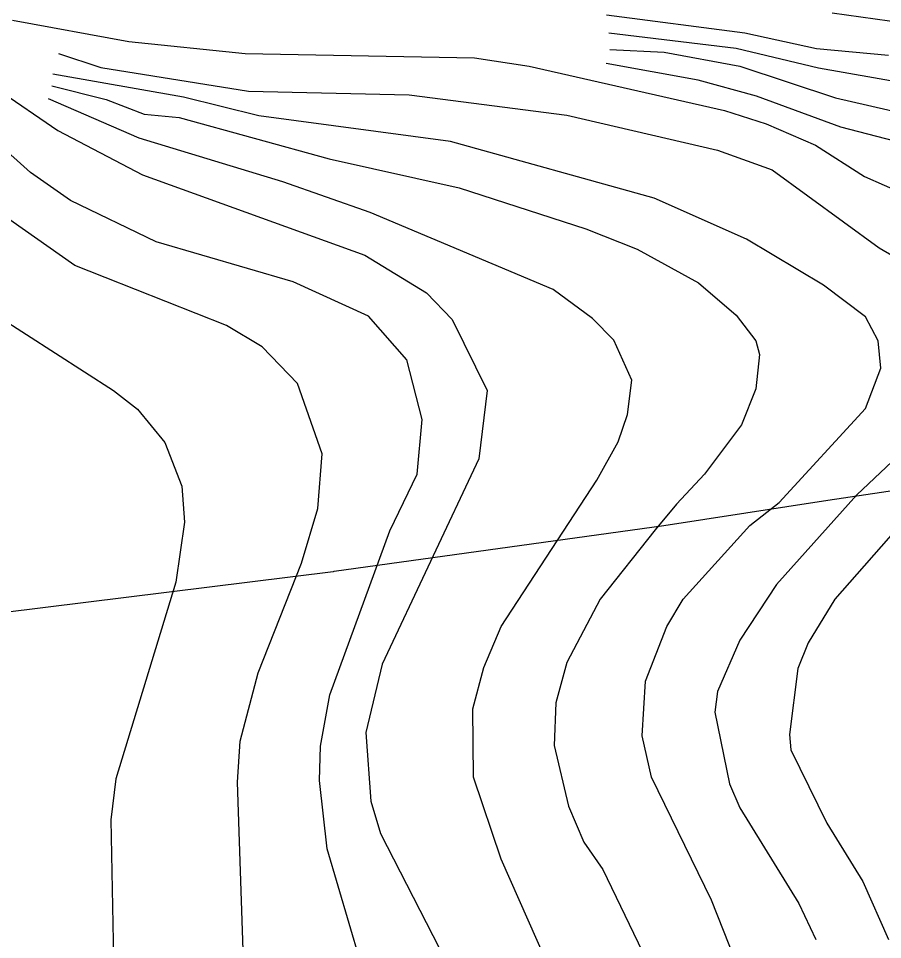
# Model space of a CAD drawing. Extents: x -758499 to -754160, y -1175205 to -1172032.
# Drawn here: x -757493.9 to -757348.1, y -1173053.1 to -1172897.7 of the extents above; entities that cross this region are included whole.
import ezdxf

# ---------------------------------------------------------------- set-up
doc = ezdxf.new("R2010")
doc.units = 0
doc.layers.add('A102_LetVysk_op', color=7, linetype='Continuous')
doc.layers.add('vrstevnice', color=7, linetype='Continuous')

msp = doc.modelspace()

# ---------------------------------------------------------------- linework, layer by layer
at = {"layer": 'A102_LetVysk_op'}
for p, q in [((-757357.3, -1172978.99), (-757329.28, -1172974.69)), ((-757384.98, -1172983.24), (-757357.3, -1172978.99)), ((-757440.6, -1172990.97), (-757384.98, -1172983.24)), ((-757496.54, -1172997.94), (-757440.8, -1172991)), ((-757440.8, -1172991), (-757440.7, -1172990.98)), ((-757440.7, -1172990.98), (-757440.6, -1172990.97))]:
    msp.add_line(p, q, dxfattribs=at)
at = {"layer": 'vrstevnice'}
for p, q in [((-757494.87, -1172897.97), (-757475.24, -1172901.57)), ((-757394.64, -1172897.07), (-757371.33, -1172900.13)), ((-757394.64, -1172897.07), (-757371.33, -1172900.13)), ((-757341.02, -1172898.98), (-757356.61, -1172896.81)), ((-757372.77, -1172902.73), (-757394.26, -1172900.15)), ((-757372.77, -1172902.73), (-757394.26, -1172900.15)), ((-757371.33, -1172900.13), (-757359.21, -1172902.73)), ((-757371.33, -1172900.13), (-757359.21, -1172902.73)), ((-757475.24, -1172901.57), (-757455.61, -1172903.59)), ((-757394.11, -1172902.94), (-757384.94, -1172903.36)), ((-757394.11, -1172902.94), (-757384.94, -1172903.36)), ((-757358.92, -1172906.05), (-757372.77, -1172902.73)), ((-757358.92, -1172906.05), (-757372.77, -1172902.73)), ((-757359.21, -1172902.73), (-757347.08, -1172903.88)), ((-757359.21, -1172902.73), (-757347.08, -1172903.88)), ((-757487.11, -1172903.62), (-757479.94, -1172905.93)), ((-757487.11, -1172903.62), (-757479.94, -1172905.93)), ((-757455.61, -1172903.59), (-757416.93, -1172904.32)), ((-757416.93, -1172904.32), (-757407.7, -1172905.76)), ((-757384.94, -1172903.36), (-757372.19, -1172905.76)), ((-757384.94, -1172903.36), (-757372.19, -1172905.76)), ((-757479.94, -1172905.93), (-757455.07, -1172909.93)), ((-757479.94, -1172905.93), (-757455.07, -1172909.93)), ((-757407.7, -1172905.76), (-757374.74, -1172913.24)), ((-757379.19, -1172908.09), (-757394.74, -1172905.3)), ((-757379.19, -1172908.09), (-757394.74, -1172905.3)), ((-757372.19, -1172905.76), (-757356.03, -1172911.1)), ((-757372.19, -1172905.76), (-757356.03, -1172911.1)), ((-757342.75, -1172908.93), (-757358.92, -1172906.05)), ((-757342.75, -1172908.93), (-757358.92, -1172906.05)), ((-757491.84, -1172923.65), (-757510.46, -1172907.06)), ((-757491.84, -1172923.65), (-757510.46, -1172907.06)), ((-757466, -1172910.95), (-757488.04, -1172907.06)), ((-757466, -1172910.95), (-757488.04, -1172907.06)), ((-757499.92, -1172907.92), (-757487.22, -1172916.58)), ((-757488.25, -1172909.06), (-757479.08, -1172911.38)), ((-757488.25, -1172909.06), (-757479.08, -1172911.38)), ((-757369.34, -1172910.77), (-757379.19, -1172908.09)), ((-757369.34, -1172910.77), (-757379.19, -1172908.09)), ((-757455.07, -1172909.93), (-757427.97, -1172910.57)), ((-757455.07, -1172909.93), (-757427.97, -1172910.57)), ((-757427.97, -1172910.57), (-757401.35, -1172913.99)), ((-757427.97, -1172910.57), (-757401.35, -1172913.99)), ((-757473.51, -1172917.88), (-757488.81, -1172911.24)), ((-757473.51, -1172917.88), (-757488.81, -1172911.24)), ((-757479.08, -1172911.38), (-757472.64, -1172913.84)), ((-757479.08, -1172911.38), (-757472.64, -1172913.84)), ((-757453.3, -1172914.13), (-757466, -1172910.95)), ((-757453.3, -1172914.13), (-757466, -1172910.95)), ((-757355.16, -1172916.01), (-757369.34, -1172910.77)), ((-757355.16, -1172916.01), (-757369.34, -1172910.77)), ((-757356.03, -1172911.1), (-757321.68, -1172918.89)), ((-757356.03, -1172911.1), (-757321.68, -1172918.89)), ((-757374.74, -1172913.24), (-757367.72, -1172915.45)), ((-757472.64, -1172913.84), (-757466.73, -1172914.42)), ((-757472.64, -1172913.84), (-757466.73, -1172914.42)), ((-757466.73, -1172914.42), (-757441.47, -1172921.35)), ((-757466.73, -1172914.42), (-757441.47, -1172921.35)), ((-757420.98, -1172918.46), (-757453.3, -1172914.13)), ((-757420.98, -1172918.46), (-757453.3, -1172914.13)), ((-757401.35, -1172913.99), (-757375.95, -1172919.9)), ((-757401.35, -1172913.99), (-757375.95, -1172919.9)), ((-757487.22, -1172916.58), (-757472.93, -1172924.09)), ((-757367.72, -1172915.45), (-757359.38, -1172919.08)), ((-757341.31, -1172919.61), (-757355.16, -1172916.01)), ((-757341.31, -1172919.61), (-757355.16, -1172916.01)), ((-757449.26, -1172925.24), (-757473.51, -1172917.88)), ((-757449.26, -1172925.24), (-757473.51, -1172917.88)), ((-757386.63, -1172927.98), (-757420.98, -1172918.46)), ((-757386.63, -1172927.98), (-757420.98, -1172918.46)), ((-757375.95, -1172919.9), (-757366.71, -1172923.22)), ((-757375.95, -1172919.9), (-757366.71, -1172923.22)), ((-757359.38, -1172919.08), (-757351.15, -1172924.35)), ((-757441.47, -1172921.35), (-757419.53, -1172926.25)), ((-757441.47, -1172921.35), (-757419.53, -1172926.25)), ((-757485.06, -1172928.42), (-757491.84, -1172923.65)), ((-757485.06, -1172928.42), (-757491.84, -1172923.65)), ((-757472.93, -1172924.09), (-757435.41, -1172937.65)), ((-757366.71, -1172923.22), (-757348.67, -1172936.36)), ((-757366.71, -1172923.22), (-757348.67, -1172936.36)), ((-757351.15, -1172924.35), (-757340.73, -1172928.99)), ((-757434.54, -1172930.44), (-757449.26, -1172925.24)), ((-757434.54, -1172930.44), (-757449.26, -1172925.24)), ((-757419.53, -1172926.25), (-757398.17, -1172933.18)), ((-757419.53, -1172926.25), (-757398.17, -1172933.18)), ((-757484.33, -1172939.39), (-757500.79, -1172927.84)), ((-757484.33, -1172939.39), (-757500.79, -1172927.84)), ((-757470.62, -1172935.35), (-757485.06, -1172928.42)), ((-757470.62, -1172935.35), (-757485.06, -1172928.42)), ((-757371.04, -1172934.91), (-757386.63, -1172927.98)), ((-757371.04, -1172934.91), (-757386.63, -1172927.98)), ((-757403.66, -1172943.43), (-757434.54, -1172930.44)), ((-757403.66, -1172943.43), (-757434.54, -1172930.44)), ((-757398.17, -1172933.18), (-757389.51, -1172936.64)), ((-757398.17, -1172933.18), (-757389.51, -1172936.64)), ((-757447.53, -1172942.13), (-757470.62, -1172935.35)), ((-757447.53, -1172942.13), (-757470.62, -1172935.35)), ((-757358.05, -1172942.71), (-757371.04, -1172934.91)), ((-757358.05, -1172942.71), (-757371.04, -1172934.91)), ((-757389.51, -1172936.64), (-757379.12, -1172942.27)), ((-757389.51, -1172936.64), (-757379.12, -1172942.27)), ((-757348.67, -1172936.36), (-757338.71, -1172942.27)), ((-757348.67, -1172936.36), (-757338.71, -1172942.27)), ((-757435.41, -1172937.65), (-757425.02, -1172944)), ((-757458.79, -1172949.49), (-757484.33, -1172939.39)), ((-757458.79, -1172949.49), (-757484.33, -1172939.39)), ((-757434.83, -1172947.9), (-757447.53, -1172942.13)), ((-757434.83, -1172947.9), (-757447.53, -1172942.13)), ((-757379.12, -1172942.27), (-757372.77, -1172947.76)), ((-757379.12, -1172942.27), (-757372.77, -1172947.76)), ((-757350.98, -1172948.05), (-757358.05, -1172942.71)), ((-757350.98, -1172948.05), (-757358.05, -1172942.71)), ((-757425.02, -1172944), (-757420.69, -1172948.48)), ((-757397.02, -1172948.33), (-757403.66, -1172943.43)), ((-757397.02, -1172948.33), (-757403.66, -1172943.43)), ((-757500.07, -1172946.17), (-757477.84, -1172960.46)), ((-757500.07, -1172946.17), (-757477.84, -1172960.46)), ((-757428.34, -1172955.26), (-757434.83, -1172947.9)), ((-757428.34, -1172955.26), (-757434.83, -1172947.9)), ((-757372.77, -1172947.76), (-757369.45, -1172952.09)), ((-757372.77, -1172947.76), (-757369.45, -1172952.09)), ((-757452.73, -1172953.1), (-757458.79, -1172949.49)), ((-757452.73, -1172953.1), (-757458.79, -1172949.49)), ((-757420.69, -1172948.48), (-757414.77, -1172960.46)), ((-757393.41, -1172951.94), (-757397.02, -1172948.33)), ((-757393.41, -1172951.94), (-757397.02, -1172948.33)), ((-757348.81, -1172952.09), (-757350.98, -1172948.05)), ((-757348.81, -1172952.09), (-757350.98, -1172948.05)), ((-757390.38, -1172958.73), (-757393.41, -1172951.94)), ((-757390.38, -1172958.73), (-757393.41, -1172951.94)), ((-757369.45, -1172952.09), (-757368.87, -1172954.4)), ((-757369.45, -1172952.09), (-757368.87, -1172954.4)), ((-757348.38, -1172956.7), (-757348.81, -1172952.09)), ((-757348.38, -1172956.7), (-757348.81, -1172952.09)), ((-757446.81, -1172959.3), (-757452.73, -1172953.1)), ((-757446.81, -1172959.3), (-757452.73, -1172953.1)), ((-757425.74, -1172965.36), (-757428.34, -1172955.26)), ((-757425.74, -1172965.36), (-757428.34, -1172955.26)), ((-757368.87, -1172954.4), (-757369.45, -1172960.17)), ((-757368.87, -1172954.4), (-757369.45, -1172960.17)), ((-757350.98, -1172963.49), (-757348.38, -1172956.7)), ((-757350.98, -1172963.49), (-757348.38, -1172956.7)), ((-757391.1, -1172964.5), (-757390.38, -1172958.73)), ((-757391.1, -1172964.5), (-757390.38, -1172958.73)), ((-757330.63, -1172957.43), (-757352.42, -1172978.06)), ((-757330.63, -1172957.43), (-757352.42, -1172978.06)), ((-757477.84, -1172960.46), (-757473.8, -1172963.63)), ((-757477.84, -1172960.46), (-757473.8, -1172963.63)), ((-757442.62, -1172971.14), (-757446.81, -1172959.3)), ((-757442.62, -1172971.14), (-757446.81, -1172959.3)), ((-757414.77, -1172960.46), (-757416.21, -1172972)), ((-757369.45, -1172960.17), (-757371.91, -1172966.23)), ((-757369.45, -1172960.17), (-757371.91, -1172966.23)), ((-757365.56, -1172979.36), (-757350.98, -1172963.49)), ((-757365.56, -1172979.36), (-757350.98, -1172963.49)), ((-757473.8, -1172963.63), (-757469.18, -1172969.26)), ((-757473.8, -1172963.63), (-757469.18, -1172969.26)), ((-757392.69, -1172969.12), (-757391.1, -1172964.5)), ((-757392.69, -1172969.12), (-757391.1, -1172964.5)), ((-757426.6, -1172974.6), (-757425.74, -1172965.36)), ((-757426.6, -1172974.6), (-757425.74, -1172965.36)), ((-757371.91, -1172966.23), (-757378.11, -1172974.6)), ((-757371.91, -1172966.23), (-757378.11, -1172974.6)), ((-757469.18, -1172969.26), (-757466.29, -1172976.62)), ((-757469.18, -1172969.26), (-757466.29, -1172976.62)), ((-757396.3, -1172975.61), (-757392.69, -1172969.12)), ((-757396.3, -1172975.61), (-757392.69, -1172969.12)), ((-757443.35, -1172980.37), (-757442.62, -1172971.14)), ((-757443.35, -1172980.37), (-757442.62, -1172971.14)), ((-757416.21, -1172972), (-757432.52, -1173006.64)), ((-757431.22, -1172984.13), (-757426.6, -1172974.6)), ((-757431.22, -1172984.13), (-757426.6, -1172974.6)), ((-757412.46, -1173000.29), (-757396.3, -1172975.61)), ((-757412.46, -1173000.29), (-757396.3, -1172975.61)), ((-757378.11, -1172974.6), (-757382.87, -1172979.65)), ((-757378.11, -1172974.6), (-757382.87, -1172979.65)), ((-757466.29, -1172976.62), (-757465.86, -1172982.68)), ((-757466.29, -1172976.62), (-757465.86, -1172982.68)), ((-757352.42, -1172978.06), (-757365.99, -1172993.22)), ((-757352.42, -1172978.06), (-757365.99, -1172993.22)), ((-757446.09, -1172989.61), (-757443.35, -1172980.37)), ((-757446.09, -1172989.61), (-757443.35, -1172980.37)), ((-757382.87, -1172979.65), (-757386.48, -1172983.98)), ((-757382.87, -1172979.65), (-757386.48, -1172983.98)), ((-757370.46, -1172983.26), (-757365.56, -1172979.36)), ((-757370.46, -1172983.26), (-757365.56, -1172979.36)), ((-757465.86, -1172982.68), (-757467.3, -1172992.79)), ((-757465.86, -1172982.68), (-757467.3, -1172992.79)), ((-757381.72, -1172995.67), (-757370.46, -1172983.26)), ((-757381.72, -1172995.67), (-757370.46, -1172983.26)), ((-757344.63, -1172982.54), (-757356.17, -1172995.67)), ((-757441.33, -1173011.84), (-757431.22, -1172984.13)), ((-757441.33, -1173011.84), (-757431.22, -1172984.13)), ((-757386.48, -1172983.98), (-757395.72, -1172995.67)), ((-757386.48, -1172983.98), (-757395.72, -1172995.67)), ((-757453.45, -1173008.08), (-757446.09, -1172989.61)), ((-757453.45, -1173008.08), (-757446.09, -1172989.61)), ((-757467.3, -1172992.79), (-757477.41, -1173025.98)), ((-757467.3, -1172992.79), (-757477.41, -1173025.98)), ((-757365.99, -1172993.22), (-757372.19, -1173002.6)), ((-757365.99, -1172993.22), (-757372.19, -1173002.6)), ((-757395.72, -1172995.67), (-757401.35, -1173006.35)), ((-757395.72, -1172995.67), (-757401.35, -1173006.35)), ((-757384.46, -1173000.29), (-757381.72, -1172995.67)), ((-757384.46, -1173000.29), (-757381.72, -1172995.67)), ((-757356.17, -1172995.67), (-757360.65, -1173003.03)), ((-757415.35, -1173007.22), (-757412.46, -1173000.29)), ((-757415.35, -1173007.22), (-757412.46, -1173000.29)), ((-757388.07, -1173009.53), (-757384.46, -1173000.29)), ((-757388.07, -1173009.53), (-757384.46, -1173000.29)), ((-757372.19, -1173002.6), (-757375.95, -1173011.26)), ((-757372.19, -1173002.6), (-757375.95, -1173011.26)), ((-757360.65, -1173003.03), (-757362.38, -1173007.36)), ((-757432.52, -1173006.64), (-757435.26, -1173018.19)), ((-757401.35, -1173006.35), (-757403.22, -1173013.14)), ((-757401.35, -1173006.35), (-757403.22, -1173013.14)), ((-757456.48, -1173019.63), (-757453.45, -1173008.08)), ((-757456.48, -1173019.63), (-757453.45, -1173008.08)), ((-757417.22, -1173014.15), (-757415.35, -1173007.22)), ((-757417.22, -1173014.15), (-757415.35, -1173007.22)), ((-757362.38, -1173007.36), (-757363.82, -1173018.48)), ((-757388.65, -1173018.76), (-757388.07, -1173009.53)), ((-757388.65, -1173018.76), (-757388.07, -1173009.53)), ((-757375.95, -1173011.26), (-757376.38, -1173014.72)), ((-757375.95, -1173011.26), (-757376.38, -1173014.72)), ((-757442.91, -1173020.5), (-757441.33, -1173011.84)), ((-757442.91, -1173020.5), (-757441.33, -1173011.84)), ((-757403.22, -1173013.14), (-757403.49, -1173020.34)), ((-757403.22, -1173013.14), (-757403.49, -1173020.34)), ((-757417.08, -1173025.69), (-757417.22, -1173014.15)), ((-757417.08, -1173025.69), (-757417.22, -1173014.15)), ((-757376.38, -1173014.72), (-757373.93, -1173026.85)), ((-757376.38, -1173014.72), (-757373.93, -1173026.85)), ((-757435.26, -1173018.19), (-757434.4, -1173029.73)), ((-757387.06, -1173025.69), (-757388.65, -1173018.76)), ((-757387.06, -1173025.69), (-757388.65, -1173018.76)), ((-757363.82, -1173018.48), (-757363.54, -1173021.07)), ((-757456.91, -1173026.56), (-757456.48, -1173019.63)), ((-757456.91, -1173026.56), (-757456.48, -1173019.63)), ((-757443.06, -1173026.27), (-757442.91, -1173020.5)), ((-757443.06, -1173026.27), (-757442.91, -1173020.5)), ((-757403.49, -1173020.34), (-757401.06, -1173030.6)), ((-757403.49, -1173020.34), (-757401.06, -1173030.6)), ((-757363.54, -1173021.07), (-757357.47, -1173033.48)), ((-757412.46, -1173039.55), (-757417.08, -1173025.69)), ((-757412.46, -1173039.55), (-757417.08, -1173025.69)), ((-757376.96, -1173046.47), (-757387.06, -1173025.69)), ((-757376.96, -1173046.47), (-757387.06, -1173025.69)), ((-757477.41, -1173025.98), (-757478.27, -1173032.91)), ((-757477.41, -1173025.98), (-757478.27, -1173032.91)), ((-757455.9, -1173056.58), (-757456.91, -1173026.56)), ((-757455.9, -1173056.58), (-757456.91, -1173026.56)), ((-757441.76, -1173037.81), (-757443.06, -1173026.27)), ((-757441.76, -1173037.81), (-757443.06, -1173026.27)), ((-757373.93, -1173026.85), (-757372.19, -1173030.89)), ((-757373.93, -1173026.85), (-757372.19, -1173030.89)), ((-757434.4, -1173029.73), (-757432.81, -1173035.22)), ((-757401.06, -1173030.6), (-757398.46, -1173036.66)), ((-757401.06, -1173030.6), (-757398.46, -1173036.66)), ((-757372.19, -1173030.89), (-757362.24, -1173047.05)), ((-757372.19, -1173030.89), (-757362.24, -1173047.05)), ((-757478.27, -1173032.91), (-757477.84, -1173056.29)), ((-757478.27, -1173032.91), (-757477.84, -1173056.29)), ((-757357.47, -1173033.48), (-757351.41, -1173043.3)), ((-757432.81, -1173035.22), (-757421.55, -1173057.15)), ((-757435.84, -1173058.02), (-757441.76, -1173037.81)), ((-757435.84, -1173058.02), (-757441.76, -1173037.81)), ((-757398.46, -1173036.66), (-757395.29, -1173041.28)), ((-757398.46, -1173036.66), (-757395.29, -1173041.28)), ((-757402.21, -1173062.64), (-757412.46, -1173039.55)), ((-757402.21, -1173062.64), (-757412.46, -1173039.55)), ((-757395.29, -1173041.28), (-757387.35, -1173057.73)), ((-757395.29, -1173041.28), (-757387.35, -1173057.73)), ((-757351.41, -1173043.3), (-757347.08, -1173053.11)), ((-757372.34, -1173058.02), (-757376.96, -1173046.47)), ((-757372.34, -1173058.02), (-757376.96, -1173046.47)), ((-757362.24, -1173047.05), (-757359.35, -1173053.11)), ((-757362.24, -1173047.05), (-757359.35, -1173053.11))]:
    msp.add_line(p, q, dxfattribs=at)

doc.saveas('drawing.dxf')
